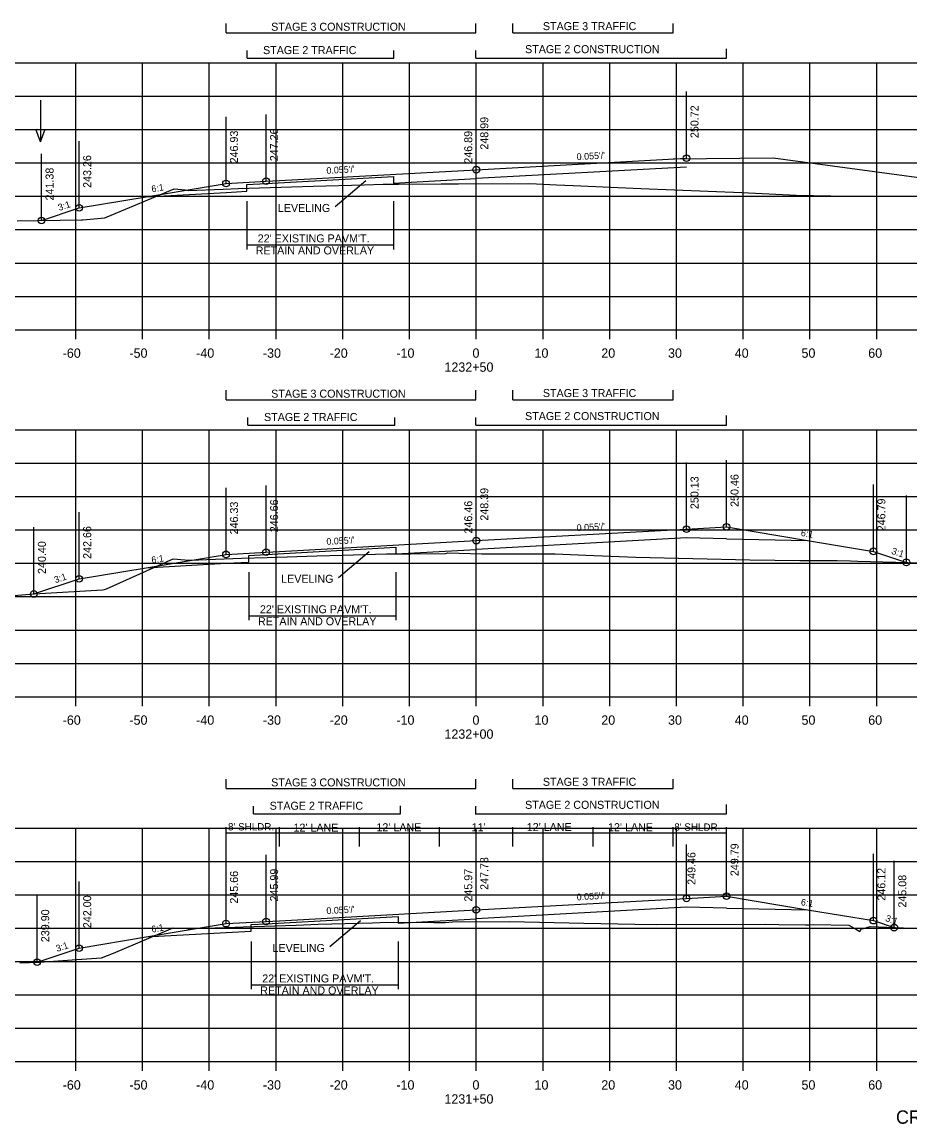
# Model space of a CAD drawing. Extents: x 1342547 to 1344156, y -1532351 to -1517216.
# Drawn here: x 1342634.8 to 1342767.9, y -1529998.5 to -1529833.3 of the extents above; entities that cross this region are included whole.
import ezdxf

# ---------------------------------------------------------------- set-up
doc = ezdxf.new("R2010")
doc.units = 0
for name, color, linetype in [('R_Alt Surface', 7, 'Continuous'), ('R_Axis', 7, 'Continuous'), ('R_Axis Annot', 7, 'Continuous'), ('R_Draft', 7, 'Continuous'), ('R_Drive', 7, 'Continuous'), ('R_Exist Surface', 7, 'Continuous'), ('R_Fin Surface', 7, 'Continuous'), ('R_Grid', 7, 'Continuous'), ('R_No Plot', 7, 'Continuous'), ('R_Water', 7, 'Continuous'), ('R_Xsect Elev', 7, 'Continuous'), ('R_Xsect Slope', 7, 'Continuous')]:
    doc.layers.add(name, color=color, linetype=linetype)

msp = doc.modelspace()

# ---------------------------------------------------------------- linework, layer by layer
at = {"layer": 'R_Alt Surface'}
for points in [[(1342668.48, -1529858.66), (1342668.48, -1529857.66), (1342671.37, -1529857.51), (1342690.48, -1529856.45)], [(1342690.48, -1529856.45), (1342690.48, -1529857.45), (1342702.87, -1529856.77)], [(1342734.37, -1529855.04), (1342702.87, -1529856.77)], [(1342653.42, -1529859.49), (1342665.37, -1529858.84)], [(1342665.37, -1529858.84), (1342668.48, -1529858.66)], [(1342740.37, -1529910.76), (1342734.37, -1529910.64), (1342702.87, -1529912.37)], [(1342740.37, -1529910.76), (1342752.52, -1529911)], [(1342668.81, -1529914.24), (1342668.81, -1529913.24), (1342671.37, -1529913.1), (1342690.81, -1529912.03)], [(1342690.81, -1529912.03), (1342690.81, -1529913.03), (1342702.87, -1529912.37)], [(1342665.37, -1529914.43), (1342668.81, -1529914.24)], [(1342653.42, -1529915.09), (1342665.37, -1529914.43)], [(1342740.37, -1529966.1), (1342734.37, -1529965.98), (1342702.87, -1529967.72)], [(1342740.37, -1529966.1), (1342752.52, -1529966.35)], [(1342669.16, -1529969.57), (1342669.16, -1529968.57), (1342671.37, -1529968.45), (1342691.16, -1529967.36)], [(1342691.16, -1529967.36), (1342691.16, -1529968.36), (1342702.87, -1529967.72)], [(1342653.42, -1529970.43), (1342665.37, -1529969.78)], [(1342665.37, -1529969.78), (1342669.16, -1529969.57)]]:
    msp.add_lwpolyline(points, dxfattribs=at)
at = {"layer": 'R_Axis'}
for p, q in [((1342562.87, -1529879.43), (1342842.87, -1529879.43)), ((1342642.87, -1529880.83), (1342642.87, -1529879.43)), ((1342652.87, -1529880.83), (1342652.87, -1529879.43)), ((1342662.87, -1529880.83), (1342662.87, -1529879.43)), ((1342672.87, -1529880.83), (1342672.87, -1529879.43)), ((1342682.87, -1529880.83), (1342682.87, -1529879.43)), ((1342692.87, -1529880.83), (1342692.87, -1529879.43)), ((1342702.87, -1529880.83), (1342702.87, -1529879.43)), ((1342712.87, -1529880.83), (1342712.87, -1529879.43)), ((1342722.87, -1529880.83), (1342722.87, -1529879.43)), ((1342732.87, -1529880.83), (1342732.87, -1529879.43)), ((1342742.87, -1529880.83), (1342742.87, -1529879.43)), ((1342752.87, -1529880.83), (1342752.87, -1529879.43)), ((1342762.87, -1529880.83), (1342762.87, -1529879.43)), ((1342562.87, -1529934.43), (1342842.87, -1529934.43)), ((1342642.87, -1529935.83), (1342642.87, -1529934.43)), ((1342652.87, -1529935.83), (1342652.87, -1529934.43)), ((1342662.87, -1529935.83), (1342662.87, -1529934.43)), ((1342672.87, -1529935.83), (1342672.87, -1529934.43)), ((1342682.87, -1529935.83), (1342682.87, -1529934.43)), ((1342692.87, -1529935.83), (1342692.87, -1529934.43)), ((1342702.87, -1529935.83), (1342702.87, -1529934.43)), ((1342712.87, -1529935.83), (1342712.87, -1529934.43)), ((1342722.87, -1529935.83), (1342722.87, -1529934.43)), ((1342732.87, -1529935.83), (1342732.87, -1529934.43)), ((1342742.87, -1529935.83), (1342742.87, -1529934.43)), ((1342752.87, -1529935.83), (1342752.87, -1529934.43)), ((1342762.87, -1529935.83), (1342762.87, -1529934.43)), ((1342562.87, -1529989.11), (1342842.87, -1529989.11)), ((1342642.87, -1529990.51), (1342642.87, -1529989.11)), ((1342652.87, -1529990.51), (1342652.87, -1529989.11)), ((1342662.87, -1529990.51), (1342662.87, -1529989.11)), ((1342672.87, -1529990.51), (1342672.87, -1529989.11)), ((1342682.87, -1529990.51), (1342682.87, -1529989.11)), ((1342692.87, -1529990.51), (1342692.87, -1529989.11)), ((1342702.87, -1529990.51), (1342702.87, -1529989.11)), ((1342712.87, -1529990.51), (1342712.87, -1529989.11)), ((1342722.87, -1529990.51), (1342722.87, -1529989.11)), ((1342732.87, -1529990.51), (1342732.87, -1529989.11)), ((1342742.87, -1529990.51), (1342742.87, -1529989.11)), ((1342752.87, -1529990.51), (1342752.87, -1529989.11)), ((1342762.87, -1529990.51), (1342762.87, -1529989.11))]:
    msp.add_line(p, q, dxfattribs=at)
at = {"layer": 'R_Draft'}
for p, q in [((1342665.37, -1529834.95), (1342665.37, -1529833.52)), ((1342665.37, -1529834.95), (1342702.78, -1529834.95)), ((1342702.78, -1529834.95), (1342702.78, -1529833.52)), ((1342708.37, -1529834.95), (1342708.37, -1529833.52)), ((1342708.37, -1529834.95), (1342732.37, -1529834.95)), ((1342732.37, -1529834.95), (1342732.37, -1529833.52)), ((1342668.52, -1529838.74), (1342668.52, -1529837.6)), ((1342690.53, -1529838.74), (1342690.53, -1529837.6)), ((1342702.78, -1529838.74), (1342702.78, -1529837.6)), ((1342740.38, -1529838.74), (1342740.38, -1529837.31)), ((1342668.52, -1529838.74), (1342690.53, -1529838.74)), ((1342702.78, -1529838.74), (1342740.38, -1529838.74)), ((1342668.48, -1529860.18), (1342668.48, -1529867.38)), ((1342690.48, -1529860.18), (1342690.48, -1529867.38)), ((1342668.48, -1529866.71), (1342690.48, -1529866.71)), ((1342665.37, -1529889.94), (1342665.37, -1529888.51)), ((1342702.78, -1529889.94), (1342702.78, -1529888.51)), ((1342708.37, -1529889.94), (1342708.37, -1529888.51)), ((1342732.37, -1529889.94), (1342732.37, -1529888.51)), ((1342665.37, -1529889.94), (1342702.78, -1529889.94)), ((1342708.37, -1529889.94), (1342732.37, -1529889.94)), ((1342668.66, -1529893.73), (1342668.66, -1529892.59)), ((1342690.67, -1529893.73), (1342690.67, -1529892.59)), ((1342702.78, -1529893.73), (1342702.78, -1529892.59)), ((1342740.38, -1529893.73), (1342740.38, -1529892.3)), ((1342668.66, -1529893.73), (1342690.67, -1529893.73)), ((1342702.78, -1529893.73), (1342740.38, -1529893.73)), ((1342668.81, -1529915.76), (1342668.81, -1529922.96)), ((1342690.81, -1529915.76), (1342690.81, -1529922.96)), ((1342668.81, -1529922.29), (1342690.81, -1529922.29)), ((1342665.37, -1529948.2), (1342665.37, -1529946.77)), ((1342702.78, -1529948.2), (1342702.78, -1529946.77)), ((1342708.37, -1529948.2), (1342708.37, -1529946.77)), ((1342732.37, -1529948.2), (1342732.37, -1529946.77)), ((1342665.37, -1529948.2), (1342702.78, -1529948.2)), ((1342708.37, -1529948.2), (1342732.37, -1529948.2)), ((1342740.38, -1529952), (1342740.38, -1529950.56)), ((1342669.51, -1529952), (1342669.51, -1529950.85)), ((1342669.51, -1529952), (1342691.51, -1529952)), ((1342691.51, -1529952), (1342691.51, -1529950.76)), ((1342702.78, -1529952.09), (1342702.78, -1529950.85)), ((1342702.78, -1529952), (1342740.38, -1529952)), ((1342669.16, -1529971.09), (1342669.16, -1529978.28)), ((1342691.16, -1529971.09), (1342691.16, -1529978.28)), ((1342669.16, -1529977.61), (1342691.16, -1529977.61))]:
    msp.add_line(p, q, dxfattribs=at)
at = {"layer": 'R_Drive'}
for points in [[(1342732.37, -1529853.82), (1342747.36, -1529853.68)], [(1342732.37, -1529853.82), (1342747.36, -1529853.68)], [(1342747.36, -1529853.68), (1342794.77, -1529860.05)], [(1342747.36, -1529853.68), (1342794.77, -1529860.05)]]:
    msp.add_lwpolyline(points, dxfattribs=at)
at = {"layer": 'R_Exist Surface'}
for points in [[(1342634.06, -1529863.09), (1342643.74, -1529862.98), (1342643.9, -1529862.98), (1342647.23, -1529862.66), (1342647.58, -1529862.52), (1342657.6, -1529858.29), (1342659.23, -1529858.47), (1342659.68, -1529858.54), (1342664.93, -1529858.35), (1342667.2, -1529858.27), (1342675.19, -1529858), (1342678.42, -1529857.9), (1342686.09, -1529857.71), (1342688.93, -1529857.63), (1342691.22, -1529857.62), (1342697.59, -1529857.58), (1342700.22, -1529857.54), (1342710.87, -1529857.53), (1342714.91, -1529857.7), (1342717.38, -1529857.82), (1342727.53, -1529858.24), (1342742.64, -1529858.85), (1342750.78, -1529859.24), (1342756.01, -1529859.35), (1342756.97, -1529859.4), (1342769.43, -1529859.48)], [(1342632.92, -1529919.3), (1342636.61, -1529919.03), (1342646.87, -1529918.4), (1342647.18, -1529918.38), (1342647.47, -1529918.25), (1342657.45, -1529913.75), (1342659.18, -1529913.91), (1342660.08, -1529913.94), (1342662.49, -1529913.86), (1342667.7, -1529913.68), (1342671.52, -1529913.55), (1342678.99, -1529913.3), (1342682.82, -1529913.19), (1342689.4, -1529913.01), (1342693, -1529913), (1342698.27, -1529912.98), (1342698.62, -1529912.85), (1342703.67, -1529912.99), (1342714.67, -1529913.02), (1342719.26, -1529913.23), (1342726.79, -1529913.5), (1342743.88, -1529913.9), (1342751.33, -1529914.01), (1342756.13, -1529913.99), (1342756.95, -1529914.01), (1342758.92, -1529914.08), (1342760.06, -1529914.12), (1342769.45, -1529914.34)], [(1342634.47, -1529974.32), (1342637.44, -1529974.19), (1342643.02, -1529973.8), (1342646.69, -1529973.57), (1342648.51, -1529972.88), (1342657.43, -1529969.09), (1342659.59, -1529969.15), (1342660.33, -1529969.18), (1342665.42, -1529969.01), (1342667.92, -1529968.92), (1342675.9, -1529968.65), (1342679.17, -1529968.53), (1342687.3, -1529968.3), (1342689.62, -1529968.23), (1342696.5, -1529968.25), (1342698.23, -1529968.26), (1342699.31, -1529968.16), (1342707.9, -1529968.1), (1342719, -1529968.39), (1342726.63, -1529968.52), (1342729.91, -1529968.57), (1342746.24, -1529968.54), (1342748.19, -1529968.58), (1342752.19, -1529968.6), (1342752.75, -1529968.61), (1342753.33, -1529968.58), (1342758.67, -1529968.66), (1342759.84, -1529969.3), (1342760.35, -1529969.61), (1342760.55, -1529969.29), (1342761.88, -1529968.89), (1342771.92, -1529969.28)]]:
    msp.add_lwpolyline(points, dxfattribs=at)
at = {"layer": 'R_Fin Surface'}
for points in [[(1342637.73, -1529863.05), (1342643.37, -1529861.17), (1342653.42, -1529859.49), (1342665.37, -1529857.5), (1342671.37, -1529857.17), (1342673.37, -1529857.06), (1342702.87, -1529855.44), (1342734.37, -1529853.71)], [(1342636.58, -1529919.03), (1342643.37, -1529916.77), (1342653.42, -1529915.09), (1342665.37, -1529913.1), (1342671.37, -1529912.77), (1342673.37, -1529912.66), (1342702.87, -1529911.04), (1342732.37, -1529909.42), (1342734.37, -1529909.31), (1342740.37, -1529908.98), (1342752.52, -1529911), (1342762.37, -1529912.64), (1342767.31, -1529914.29)], [(1342637.08, -1529974.21), (1342643.37, -1529972.11), (1342653.42, -1529970.43), (1342665.37, -1529968.44), (1342671.37, -1529968.11), (1342673.37, -1529968), (1342702.87, -1529966.38), (1342732.37, -1529964.76), (1342734.37, -1529964.65), (1342740.37, -1529964.32), (1342752.52, -1529966.35), (1342762.37, -1529967.99), (1342765.5, -1529969.03)]]:
    msp.add_lwpolyline(points, dxfattribs=at)
at = {"layer": 'R_Grid'}
for p, q in [((1342562.87, -1529839.43), (1342842.87, -1529839.43)), ((1342642.87, -1529879.43), (1342642.87, -1529839.43)), ((1342652.87, -1529879.43), (1342652.87, -1529839.43)), ((1342662.87, -1529879.43), (1342662.87, -1529839.43)), ((1342672.87, -1529879.43), (1342672.87, -1529839.43)), ((1342682.87, -1529879.43), (1342682.87, -1529839.43)), ((1342692.87, -1529879.43), (1342692.87, -1529839.43)), ((1342702.87, -1529879.43), (1342702.87, -1529839.43)), ((1342712.87, -1529879.43), (1342712.87, -1529839.43)), ((1342722.87, -1529879.43), (1342722.87, -1529839.43)), ((1342732.87, -1529879.43), (1342732.87, -1529839.43)), ((1342742.87, -1529879.43), (1342742.87, -1529839.43)), ((1342752.87, -1529879.43), (1342752.87, -1529839.43)), ((1342762.87, -1529879.43), (1342762.87, -1529839.43)), ((1342562.87, -1529844.43), (1342842.87, -1529844.43)), ((1342562.87, -1529849.43), (1342842.87, -1529849.43)), ((1342562.87, -1529854.43), (1342842.87, -1529854.43)), ((1342562.87, -1529859.43), (1342842.87, -1529859.43)), ((1342562.87, -1529864.43), (1342842.87, -1529864.43)), ((1342562.87, -1529869.43), (1342842.87, -1529869.43)), ((1342562.87, -1529874.43), (1342842.87, -1529874.43)), ((1342562.87, -1529879.43), (1342842.87, -1529879.43)), ((1342562.87, -1529894.43), (1342842.87, -1529894.43)), ((1342642.87, -1529934.43), (1342642.87, -1529894.43)), ((1342652.87, -1529934.43), (1342652.87, -1529894.43)), ((1342662.87, -1529934.43), (1342662.87, -1529894.43)), ((1342672.87, -1529934.43), (1342672.87, -1529894.43)), ((1342682.87, -1529934.43), (1342682.87, -1529894.43)), ((1342692.87, -1529934.43), (1342692.87, -1529894.43)), ((1342702.87, -1529934.43), (1342702.87, -1529894.43)), ((1342712.87, -1529934.43), (1342712.87, -1529894.43)), ((1342722.87, -1529934.43), (1342722.87, -1529894.43)), ((1342732.87, -1529934.43), (1342732.87, -1529894.43)), ((1342742.87, -1529934.43), (1342742.87, -1529894.43)), ((1342752.87, -1529934.43), (1342752.87, -1529894.43)), ((1342762.87, -1529934.43), (1342762.87, -1529894.43)), ((1342562.87, -1529899.43), (1342842.87, -1529899.43)), ((1342562.87, -1529904.43), (1342842.87, -1529904.43)), ((1342562.87, -1529909.43), (1342842.87, -1529909.43)), ((1342562.87, -1529914.43), (1342842.87, -1529914.43)), ((1342562.87, -1529919.43), (1342842.87, -1529919.43)), ((1342562.87, -1529924.43), (1342842.87, -1529924.43)), ((1342562.87, -1529929.43), (1342842.87, -1529929.43)), ((1342562.87, -1529934.43), (1342842.87, -1529934.43)), ((1342562.87, -1529954.11), (1342842.87, -1529954.11)), ((1342642.87, -1529989.11), (1342642.87, -1529954.11)), ((1342652.87, -1529989.11), (1342652.87, -1529954.11)), ((1342662.87, -1529989.11), (1342662.87, -1529954.11)), ((1342672.87, -1529989.11), (1342672.87, -1529954.11)), ((1342682.87, -1529989.11), (1342682.87, -1529954.11)), ((1342692.87, -1529989.11), (1342692.87, -1529954.11)), ((1342702.87, -1529989.11), (1342702.87, -1529954.11)), ((1342712.87, -1529989.11), (1342712.87, -1529954.11)), ((1342722.87, -1529989.11), (1342722.87, -1529954.11)), ((1342732.87, -1529989.11), (1342732.87, -1529954.11)), ((1342742.87, -1529989.11), (1342742.87, -1529954.11)), ((1342752.87, -1529989.11), (1342752.87, -1529954.11)), ((1342762.87, -1529989.11), (1342762.87, -1529954.11)), ((1342562.87, -1529959.11), (1342842.87, -1529959.11)), ((1342562.87, -1529964.11), (1342842.87, -1529964.11)), ((1342562.87, -1529969.11), (1342842.87, -1529969.11)), ((1342562.87, -1529974.11), (1342842.87, -1529974.11)), ((1342562.87, -1529979.11), (1342842.87, -1529979.11)), ((1342562.87, -1529984.11), (1342842.87, -1529984.11)), ((1342562.87, -1529989.11), (1342842.87, -1529989.11))]:
    msp.add_line(p, q, dxfattribs=at)
at = {"layer": 'R_No Plot'}
for centre in [(1342734.37, -1529853.71), (1342702.87, -1529855.44), (1342665.37, -1529857.5), (1342671.37, -1529857.17), (1342643.37, -1529861.17), (1342637.73, -1529863.05), (1342734.37, -1529909.31), (1342740.37, -1529908.98), (1342702.87, -1529911.04), (1342665.37, -1529913.1), (1342671.37, -1529912.77), (1342762.37, -1529912.64), (1342767.31, -1529914.29), (1342643.37, -1529916.77), (1342636.58, -1529919.03), (1342740.37, -1529964.32), (1342734.37, -1529964.65), (1342702.87, -1529966.38), (1342665.37, -1529968.44), (1342671.37, -1529968.11), (1342762.37, -1529967.99), (1342765.5, -1529969.03), (1342643.37, -1529972.11), (1342637.08, -1529974.21)]:
    msp.add_circle(centre, 0.5, dxfattribs=at)
at = {"layer": 'R_Water'}
for p, q in [((1342637.59, -1529845), (1342637.59, -1529851.29)), ((1342637.59, -1529851.29), (1342636.89, -1529849.36)), ((1342637.59, -1529851.29), (1342638.29, -1529849.36))]:
    msp.add_line(p, q, dxfattribs=at)
at = {"layer": 'R_Xsect Elev'}
for p, q in [((1342734.37, -1529853.71), (1342734.37, -1529843.71)), ((1342702.87, -1529855.44), (1342702.87, -1529845.44)), ((1342665.37, -1529857.5), (1342665.37, -1529847.5)), ((1342671.37, -1529857.17), (1342671.37, -1529847.17)), ((1342702.87, -1529857.54), (1342702.87, -1529847.54)), ((1342643.37, -1529861.17), (1342643.37, -1529851.17)), ((1342637.73, -1529863.05), (1342637.73, -1529853.05)), ((1342686.31, -1529857.12), (1342681.73, -1529861.02)), ((1342734.37, -1529909.31), (1342734.37, -1529899.31)), ((1342740.37, -1529908.98), (1342740.37, -1529898.98)), ((1342702.87, -1529911.04), (1342702.87, -1529901.04)), ((1342671.37, -1529912.77), (1342671.37, -1529902.77)), ((1342762.37, -1529912.64), (1342762.37, -1529902.64)), ((1342665.37, -1529913.1), (1342665.37, -1529903.1)), ((1342702.87, -1529912.97), (1342702.87, -1529902.97)), ((1342767.31, -1529914.29), (1342767.31, -1529904.29)), ((1342643.37, -1529916.77), (1342643.37, -1529906.77)), ((1342636.58, -1529919.03), (1342636.58, -1529909.03)), ((1342686.81, -1529912.7), (1342682.22, -1529916.6)), ((1342665.37, -1529967.25), (1342665.37, -1529954)), ((1342740.37, -1529954.86), (1342665.37, -1529954.86)), ((1342673.37, -1529956.86), (1342673.37, -1529954)), ((1342685.37, -1529956.86), (1342685.37, -1529954)), ((1342697.37, -1529956.86), (1342697.37, -1529954)), ((1342708.37, -1529956.86), (1342708.37, -1529954)), ((1342720.37, -1529956.86), (1342720.37, -1529954)), ((1342732.37, -1529956.86), (1342732.37, -1529954)), ((1342740.37, -1529964.32), (1342740.37, -1529954)), ((1342740.37, -1529964.32), (1342740.37, -1529954.32)), ((1342740.37, -1529964.32), (1342740.37, -1529954.32)), ((1342702.87, -1529966.38), (1342702.87, -1529956.38)), ((1342734.37, -1529964.65), (1342734.37, -1529956.59)), ((1342665.37, -1529968.44), (1342665.37, -1529958.44)), ((1342665.37, -1529968.44), (1342665.37, -1529958.44)), ((1342671.37, -1529968.11), (1342671.37, -1529958.11)), ((1342702.87, -1529968.13), (1342702.87, -1529958.13)), ((1342762.37, -1529967.99), (1342762.37, -1529957.99)), ((1342765.5, -1529969.03), (1342765.5, -1529959.03)), ((1342643.37, -1529972.11), (1342643.37, -1529962.11)), ((1342637.08, -1529974.21), (1342637.08, -1529964.21)), ((1342685.51, -1529968.03), (1342680.93, -1529971.93))]:
    msp.add_line(p, q, dxfattribs=at)

# ---------------------------------------------------------------- texts
at = {"layer": 'R_Axis Annot'}
for s, p in [('-60', (1342640.9, -1529883.63)), ('-50', (1342650.9, -1529883.63)), ('-40', (1342660.9, -1529883.63)), ('-30', (1342670.9, -1529883.63)), ('-20', (1342680.9, -1529883.63)), ('-10', (1342690.9, -1529883.63)), ('0', (1342702.3, -1529883.63)), ('10', (1342711.6, -1529883.63)), ('20', (1342721.6, -1529883.63)), ('30', (1342731.6, -1529883.63)), ('40', (1342741.6, -1529883.63)), ('50', (1342751.6, -1529883.63)), ('60', (1342761.6, -1529883.63)), ('1232+50', (1342698.1, -1529885.73)), ('-60', (1342640.9, -1529938.63)), ('-50', (1342650.9, -1529938.63)), ('-40', (1342660.9, -1529938.63)), ('-30', (1342670.9, -1529938.63)), ('-20', (1342680.9, -1529938.63)), ('-10', (1342690.9, -1529938.63)), ('0', (1342702.3, -1529938.63)), ('10', (1342711.6, -1529938.63)), ('20', (1342721.6, -1529938.63)), ('30', (1342731.6, -1529938.63)), ('40', (1342741.6, -1529938.63)), ('50', (1342751.6, -1529938.63)), ('60', (1342761.6, -1529938.63)), ('1232+00', (1342698.1, -1529940.73)), ('-60', (1342640.9, -1529993.31)), ('-50', (1342650.9, -1529993.31)), ('-40', (1342660.9, -1529993.31)), ('-30', (1342670.9, -1529993.31)), ('-20', (1342680.9, -1529993.31)), ('-10', (1342690.9, -1529993.31)), ('0', (1342702.3, -1529993.31)), ('10', (1342711.6, -1529993.31)), ('20', (1342721.6, -1529993.31)), ('30', (1342731.6, -1529993.31)), ('40', (1342741.6, -1529993.31)), ('50', (1342751.6, -1529993.31)), ('60', (1342761.6, -1529993.31)), ('1231+50', (1342698.1, -1529995.41))]:
    msp.add_text(s, height=1.4, dxfattribs=at).set_placement(p)
at = {"layer": 'R_Draft'}
for s, height, p in [('STAGE 3 CONSTRUCTION', 1.2, (1342672.14, -1529834.62)), ('STAGE 3 TRAFFIC', 1.2, (1342712.85, -1529834.53)), ('STAGE 2 TRAFFIC', 1.2, (1342670.92, -1529838.12)), ('STAGE 2 CONSTRUCTION', 1.2, (1342710.18, -1529837.98)), ("22' EXISTING PAVM'T.", 1.2, (1342670.12, -1529866.34)), ('RETAIN AND OVERLAY', 1.2, (1342669.82, -1529868.14)), ('STAGE 3 CONSTRUCTION', 1.2, (1342672.14, -1529889.61)), ('STAGE 3 TRAFFIC', 1.2, (1342712.85, -1529889.52)), ('STAGE 2 TRAFFIC', 1.2, (1342671.07, -1529893.11)), ('STAGE 2 CONSTRUCTION', 1.2, (1342710.18, -1529892.97)), ("22' EXISTING PAVM'T.", 1.2, (1342670.45, -1529921.92)), ('RETAIN AND OVERLAY', 1.2, (1342670.16, -1529923.72)), ('STAGE 3 CONSTRUCTION', 1.2, (1342672.14, -1529947.87)), ('STAGE 3 TRAFFIC', 1.2, (1342712.85, -1529947.78)), ('STAGE 2 TRAFFIC', 1.2, (1342671.91, -1529951.37)), ('STAGE 2 CONSTRUCTION', 1.2, (1342710.18, -1529951.23)), ("22' EXISTING PAVM'T.", 1.2, (1342670.8, -1529977.25)), ('RETAIN AND OVERLAY', 1.2, (1342670.5, -1529979.05)), ('CROSS SECTION STA.1231+50 TO STA. 1232+50', 2, (1342765.76, -1529998.43))]:
    msp.add_text(s, height=height, dxfattribs=at).set_placement(p)
at = {"layer": 'R_Xsect Elev'}
for s, p in [('250.72', (1342736.17, -1529850.71)), ('248.99', (1342704.67, -1529852.44)), ('246.93', (1342667.17, -1529854.5)), ('247.26', (1342673.17, -1529854.17)), ('246.89', (1342702.27, -1529854.54)), ('243.26', (1342645.17, -1529858.17)), ('241.38', (1342639.53, -1529860.05)), ('250.13', (1342736.17, -1529906.31)), ('250.46', (1342742.17, -1529905.98)), ('248.39', (1342704.67, -1529908.04)), ('246.33', (1342667.17, -1529910.1)), ('246.66', (1342673.17, -1529909.77)), ('246.46', (1342702.27, -1529909.97)), ('246.79', (1342764.17, -1529909.64)), ('242.66', (1342645.17, -1529913.77)), ('240.40', (1342638.38, -1529916.03)), ('249.79', (1342742.17, -1529961.32)), ('247.73', (1342704.67, -1529963.38)), ('249.46', (1342735.71, -1529962.62)), ('245.99', (1342673.17, -1529965.11)), ('245.97', (1342702.27, -1529965.13)), ('246.12', (1342764.17, -1529964.99)), ('245.66', (1342667.17, -1529965.44)), ('245.08', (1342767.3, -1529966.03)), ('242.00', (1342645.17, -1529969.11)), ('239.90', (1342638.88, -1529971.21))]:
    msp.add_text(s, height=1.2, rotation=90, dxfattribs=at).set_placement(p)
for s, height, p in [('LEVELING', 1.2, (1342673.14, -1529861.78)), ('LEVELING', 1.2, (1342673.63, -1529917.36)), ("8' SHLDR.", 1.1, (1342665.67, -1529954.47)), ("12' LANE", 1.2, (1342675.48, -1529954.65)), ("12' LANE", 1.2, (1342687.91, -1529954.59)), ("11'", 1.2, (1342702.18, -1529954.59)), ("12' LANE", 1.2, (1342710.44, -1529954.56)), ("12' LANE", 1.2, (1342722.61, -1529954.58)), ("8' SHLDR.", 1.1, (1342732.54, -1529954.51)), ('LEVELING', 1.2, (1342672.34, -1529972.69))]:
    msp.add_text(s, height=height, dxfattribs=at).set_placement(p)
at = {"layer": 'R_Xsect Slope'}
for s, rotation, p in [("0.055'/'", 3.1481, (1342717.94, -1529854.01)), ("0.055'/'", 3.1481, (1342680.44, -1529856.07)), ('6:1', 9.4623, (1342654.28, -1529858.84)), ('3:1', 18.4349, (1342640.39, -1529861.63)), ("0.055'/'", 3.1481, (1342717.94, -1529909.61)), ('6:1', 350.5377, (1342751.45, -1529910.32)), ("0.055'/'", 3.1481, (1342680.44, -1529911.67)), ('3:1', 341.5651, (1342765, -1529912.99)), ('6:1', 9.4623, (1342654.28, -1529914.44)), ('3:1', 18.4349, (1342639.81, -1529917.42)), ("0.055'/'", 3.1481, (1342717.94, -1529964.95)), ('6:1', 350.5377, (1342751.45, -1529965.66)), ("0.055'/'", 3.1481, (1342680.44, -1529967.01)), ('3:1', 341.5651, (1342764.09, -1529968.03)), ('6:1', 9.4623, (1342654.28, -1529969.78)), ('3:1', 18.4349, (1342640.07, -1529972.68))]:
    msp.add_text(s, height=1, rotation=rotation, dxfattribs=at).set_placement(p)

doc.saveas('drawing.dxf')
